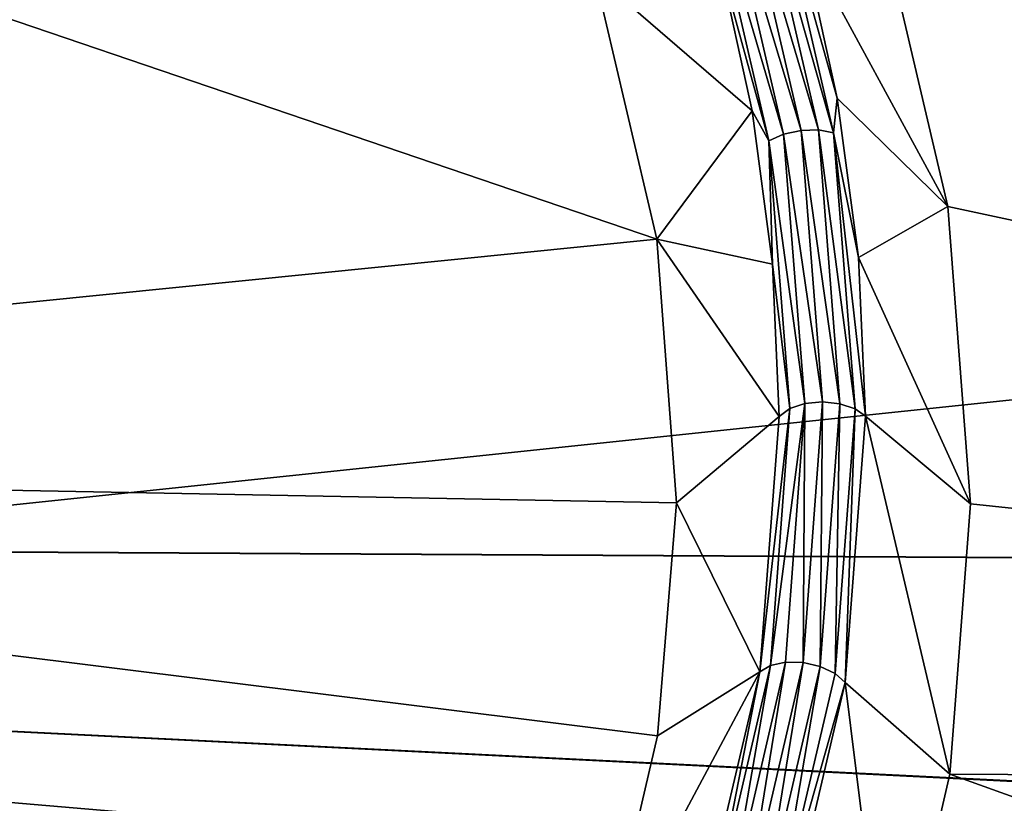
# Model space of a CAD drawing. Header units: metres. Extents: x -31 to 116, y -82 to 82.
# Tile 379 of 656: x 29.63 to 33.76, y -32.51 to -29.22. Entities that reach past the tile are written whole.
import ezdxf

# ---------------------------------------------------------------- set-up
doc = ezdxf.new("R2010")
doc.units = ezdxf.units.M
doc.layers.add('solid_80000000GA_10_1', color=7, linetype='CONTINUOUS')

msp = doc.modelspace()

# ---------------------------------------------------------------- linework, layer by layer
at = {"layer": 'solid_80000000GA_10_1'}
for points in [[(44.944008, -29.641315, 53.527733), (44.944008, -25.275887, 55.722126), (23.04767, -27.916227, 54.017448)], [(32.305847, -30.139357, -52.995266), (23.04767, -31.069263, -52.267593), (23.04767, -26.9874, -54.487438)], [(32.04496, -29.029886, -53.605869), (32.305847, -30.139357, -52.995266), (23.04767, -26.9874, -54.487438)], [(12.5, -27.509586, 51.775642), (103, -27.689804, 54.35323), (103, -31.86529, 52.015404)], [(12.5, -31.355291, 49.541309), (12.5, -27.509586, 51.775642), (103, -31.86529, 52.015404)], [(12.5, -27.509619, -51.775623), (103, -31.870413, -52.012264), (103, -27.691591, -54.352322)], [(12.5, -27.509619, -51.775623), (12.5, -31.355318, -49.54129), (103, -31.870413, -52.012264)], [(44.944008, -29.641315, 53.527733), (23.04767, -27.916227, 54.017448), (23.04767, -31.943884, 51.737694)], [(33.232464, -28.748201, -53.780968), (44.944008, -28.208643, -54.296394), (44.944008, -32.450172, -51.873039)], [(32.648228, -28.54767, -52.693108), (32.910725, -29.683077, -52.068871), (32.577202, -28.572041, -52.697983)], [(32.719833, -28.536524, -52.713371), (32.984093, -29.681133, -52.085155), (32.648228, -28.54767, -52.693108)], [(32.984093, -29.681133, -52.085155), (32.910725, -29.683077, -52.068871), (32.648228, -28.54767, -52.693108)], [(32.719833, -28.536524, -52.713371), (32.781857, -28.540112, -52.755753), (33.047436, -29.693317, -52.123692)], [(32.719833, -28.536524, -52.713371), (33.047436, -29.693317, -52.123692), (32.984093, -29.681133, -52.085155)], [(32.781857, -28.540112, -52.755753), (32.915749, -28.876781, -52.642147), (33.063042, -29.54718, -52.273796)], [(33.047436, -29.693317, -52.123692), (32.781857, -28.540112, -52.755753), (33.063042, -29.54718, -52.273796)], [(32.577202, -28.572041, -52.697983), (32.837723, -29.698952, -52.077286), (32.51683, -28.606106, -52.727158)], [(32.910725, -29.683077, -52.068871), (32.837723, -29.698952, -52.077286), (32.577202, -28.572041, -52.697983)], [(32.51683, -28.606106, -52.727158), (32.775425, -29.726431, -52.109066), (32.563858, -28.955549, -52.608044)], [(32.837723, -29.698952, -52.077286), (32.775425, -29.726431, -52.109066), (32.51683, -28.606106, -52.727158)], [(32.915749, -28.876781, -52.642147), (33.232464, -28.748201, -53.780968), (33.526703, -30.00268, -53.09724)], [(33.526703, -30.00268, -53.09724), (33.232464, -28.748201, -53.780968), (44.944008, -32.450172, -51.873039)], [(33.063042, -29.54718, -52.273796), (32.915749, -28.876781, -52.642147), (33.526703, -30.00268, -53.09724)], [(32.563858, -28.955549, -52.608044), (32.705555, -29.600317, -52.25061), (32.04496, -29.029886, -53.605869)], [(32.775425, -29.726431, -52.109066), (32.705555, -29.600317, -52.25061), (32.563858, -28.955549, -52.608044)], [(32.705555, -29.600317, -52.25061), (32.305847, -30.139357, -52.995266), (32.04496, -29.029886, -53.605869)], [(33.047436, -29.693317, -52.123692), (33.063042, -29.54718, -52.273796), (33.151505, -30.217022, -51.893112)], [(33.151505, -30.217022, -51.893112), (33.063042, -29.54718, -52.273796), (33.526703, -30.00268, -53.09724)], [(32.705555, -29.600317, -52.25061), (32.790676, -30.244102, -51.881214), (32.305847, -30.139357, -52.995266)], [(32.775425, -29.726431, -52.109066), (32.790676, -30.244102, -51.881214), (32.705555, -29.600317, -52.25061)], [(44.944008, -33.816402, 50.992908), (44.944008, -29.641315, 53.527733), (23.04767, -31.943884, 51.737694)], [(32.837723, -29.698952, -52.077286), (32.926666, -30.829756, -51.416054), (32.775425, -29.726431, -52.109066)], [(32.910725, -29.683077, -52.068871), (33.00045, -30.822617, -51.404015), (32.837723, -29.698952, -52.077286)], [(32.837723, -29.698952, -52.077286), (33.00045, -30.822617, -51.404015), (32.926666, -30.829756, -51.416054)], [(32.984093, -29.681133, -52.085155), (33.074173, -30.83005, -51.416229), (32.910725, -29.683077, -52.068871)], [(32.910725, -29.683077, -52.068871), (33.074173, -30.83005, -51.416229), (33.00045, -30.822617, -51.404015)], [(32.984093, -29.681133, -52.085155), (33.137417, -30.850924, -51.450832), (33.074173, -30.83005, -51.416229)], [(32.984093, -29.681133, -52.085155), (33.047436, -29.693317, -52.123692), (33.137417, -30.850924, -51.450832)], [(33.047436, -29.693317, -52.123692), (33.151505, -30.217022, -51.893112), (33.180984, -30.881914, -51.502319)], [(33.047436, -29.693317, -52.123692), (33.180984, -30.881914, -51.502319), (33.137417, -30.850924, -51.450832)], [(32.775425, -29.726431, -52.109066), (32.863251, -30.850376, -51.450512), (32.790676, -30.244102, -51.881214)], [(32.775425, -29.726431, -52.109066), (32.926666, -30.829756, -51.416054), (32.863251, -30.850376, -51.450512)], [(33.151505, -30.217022, -51.893112), (33.526703, -30.00268, -53.09724), (33.62252, -31.250387, -52.374565)], [(33.62252, -31.250387, -52.374565), (33.526703, -30.00268, -53.09724), (44.944008, -32.450172, -51.873039)], [(32.305847, -30.139357, -52.995266), (32.387905, -31.245844, -52.35218), (23.04767, -31.069263, -52.267593)], [(32.819099, -30.883066, -51.50161), (32.387905, -31.245844, -52.35218), (32.305847, -30.139357, -52.995266)], [(32.790676, -30.244102, -51.881214), (32.819099, -30.883066, -51.50161), (32.305847, -30.139357, -52.995266)], [(33.151505, -30.217022, -51.893112), (33.62252, -31.250387, -52.374565), (33.180984, -30.881914, -51.502319)], [(32.863251, -30.850376, -51.450512), (32.819099, -30.883066, -51.50161), (32.790676, -30.244102, -51.881214)], [(32.863251, -30.850376, -51.450512), (32.73761, -31.955723, -50.834137), (32.819099, -30.883066, -51.50161)], [(32.863251, -30.850376, -51.450512), (32.782597, -31.92882, -50.780796), (32.73761, -31.955723, -50.834137)], [(32.926666, -30.829756, -51.416054), (32.846024, -31.915117, -50.743721), (32.782597, -31.92882, -50.780796)], [(32.863251, -30.850376, -51.450512), (32.926666, -30.829756, -51.416054), (32.782597, -31.92882, -50.780796)], [(32.926666, -30.829756, -51.416054), (32.919121, -31.916504, -50.728027), (32.846024, -31.915117, -50.743721)], [(33.00045, -30.822617, -51.404015), (32.991642, -31.932867, -50.736046), (32.919121, -31.916504, -50.728027)], [(32.926666, -30.829756, -51.416054), (33.00045, -30.822617, -51.404015), (32.919121, -31.916504, -50.728027)], [(33.00045, -30.822617, -51.404015), (33.074173, -30.83005, -51.416229), (32.991642, -31.932867, -50.736046)], [(33.074173, -30.83005, -51.416229), (33.053429, -31.961834, -50.766518), (32.991642, -31.932867, -50.736046)], [(33.074173, -30.83005, -51.416229), (33.137417, -30.850924, -51.450832), (33.053429, -31.961834, -50.766518)], [(33.137417, -30.850924, -51.450832), (33.09557, -31.999489, -50.815247), (33.053429, -31.961834, -50.766518)], [(33.137417, -30.850924, -51.450832), (33.180984, -30.881914, -51.502319), (33.09557, -31.999489, -50.815247)], [(32.819099, -30.883066, -51.50161), (32.73761, -31.955723, -50.834137), (32.387905, -31.245844, -52.35218)], [(33.09557, -31.999489, -50.815247), (33.180984, -30.881914, -51.502319), (33.535042, -32.385025, -51.678871)], [(33.180984, -30.881914, -51.502319), (33.62252, -31.250387, -52.374565), (33.535042, -32.385025, -51.678871)], [(32.017227, -34.761749, -50.078793), (23.04767, -34.969704, -49.742542), (23.04767, -31.069263, -52.267593)], [(32.009735, -34.75779, -50.081379), (32.017227, -34.761749, -50.078793), (23.04767, -31.069263, -52.267593)], [(31.868736, -34.653286, -50.150757), (32.009735, -34.75779, -50.081379), (23.04767, -31.069263, -52.267593)], [(31.809341, -34.587605, -50.19482), (31.868736, -34.653286, -50.150757), (23.04767, -31.069263, -52.267593)], [(31.760071, -34.514812, -50.243858), (31.809341, -34.587605, -50.19482), (23.04767, -31.069263, -52.267593)], [(31.722956, -34.4375, -50.296093), (31.760071, -34.514812, -50.243858), (23.04767, -31.069263, -52.267593)], [(31.698877, -34.35865, -50.349483), (31.722956, -34.4375, -50.296093), (23.04767, -31.069263, -52.267593)], [(31.691107, -34.208004, -50.45179), (31.698877, -34.35865, -50.349483), (23.04767, -31.069263, -52.267593)], [(31.72757, -34.082287, -50.537571), (31.691107, -34.208004, -50.45179), (23.04767, -31.069263, -52.267593)], [(32.087807, -33.174015, -51.145866), (31.72757, -34.082287, -50.537571), (23.04767, -31.069263, -52.267593)], [(32.308979, -32.223549, -51.754501), (32.087807, -33.174015, -51.145866), (23.04767, -31.069263, -52.267593)], [(32.387905, -31.245844, -52.35218), (32.308979, -32.223549, -51.754501), (23.04767, -31.069263, -52.267593)], [(32.73761, -31.955723, -50.834137), (32.308979, -32.223549, -51.754501), (32.387905, -31.245844, -52.35218)], [(33.535042, -32.385025, -51.678871), (33.62252, -31.250387, -52.374565), (44.944008, -32.450172, -51.873039)], [(12.5, -31.355291, 49.541309), (103, -31.86529, 52.015404), (103, -35.848087, 49.354969)], [(12.5, -35.020924, 47.021606), (12.5, -31.355291, 49.541309), (103, -35.848087, 49.354969)], [(12.5, -31.355318, -49.54129), (103, -35.856754, -49.348675), (103, -31.870413, -52.012264)], [(12.5, -31.355318, -49.54129), (12.5, -35.020939, -47.021599), (103, -35.856754, -49.348675)], [(32.782597, -31.92882, -50.780796), (32.539341, -32.973026, -50.09515), (32.73761, -31.955723, -50.834137)], [(32.782597, -31.92882, -50.780796), (32.602127, -32.966373, -50.055309), (32.539341, -32.973026, -50.09515)], [(32.846024, -31.915117, -50.743721), (32.673611, -32.976315, -50.036064), (32.602127, -32.966373, -50.055309)], [(32.782597, -31.92882, -50.780796), (32.846024, -31.915117, -50.743721), (32.602127, -32.966373, -50.055309)], [(32.846024, -31.915117, -50.743721), (32.919121, -31.916504, -50.728027), (32.673611, -32.976315, -50.036064)], [(32.919121, -31.916504, -50.728027), (32.74379, -33.001537, -50.04023), (32.673611, -32.976315, -50.036064)], [(32.919121, -31.916504, -50.728027), (32.991642, -31.932867, -50.736046), (32.74379, -33.001537, -50.04023)], [(32.991642, -31.932867, -50.736046), (32.80286, -33.038441, -50.067089), (32.74379, -33.001537, -50.04023)], [(32.991642, -31.932867, -50.736046), (33.053429, -31.961834, -50.766518), (32.80286, -33.038441, -50.067089)], [(44.944008, -33.816402, 50.992908), (23.04767, -31.943884, 51.737694), (23.04767, -35.786476, 49.158199)], [(32.73761, -31.955723, -50.834137), (32.087807, -33.174015, -51.145866), (32.308979, -32.223549, -51.754501)], [(32.73761, -31.955723, -50.834137), (32.493919, -32.995361, -50.150093), (32.087807, -33.174015, -51.145866)], [(32.539341, -32.973026, -50.09515), (32.493919, -32.995361, -50.150093), (32.73761, -31.955723, -50.834137)], [(33.053429, -31.961834, -50.766518), (33.09557, -31.999489, -50.815247), (32.80286, -33.038441, -50.067089)], [(32.80286, -33.038441, -50.067089), (33.09557, -31.999489, -50.815247), (32.842453, -33.08197, -50.113129)], [(32.842453, -33.08197, -50.113129), (33.09557, -31.999489, -50.815247), (33.280537, -33.488281, -50.965565)], [(33.09557, -31.999489, -50.815247), (33.535042, -32.385025, -51.678871), (33.280537, -33.488281, -50.965565)], [(33.280537, -33.488281, -50.965565), (33.535042, -32.385025, -51.678871), (44.944008, -36.485046, -49.118908)], [(33.535042, -32.385025, -51.678871), (44.944008, -32.450172, -51.873039), (44.944008, -36.485046, -49.118908)]]:
    msp.add_3dface(points, dxfattribs=at)

doc.saveas('drawing.dxf')
